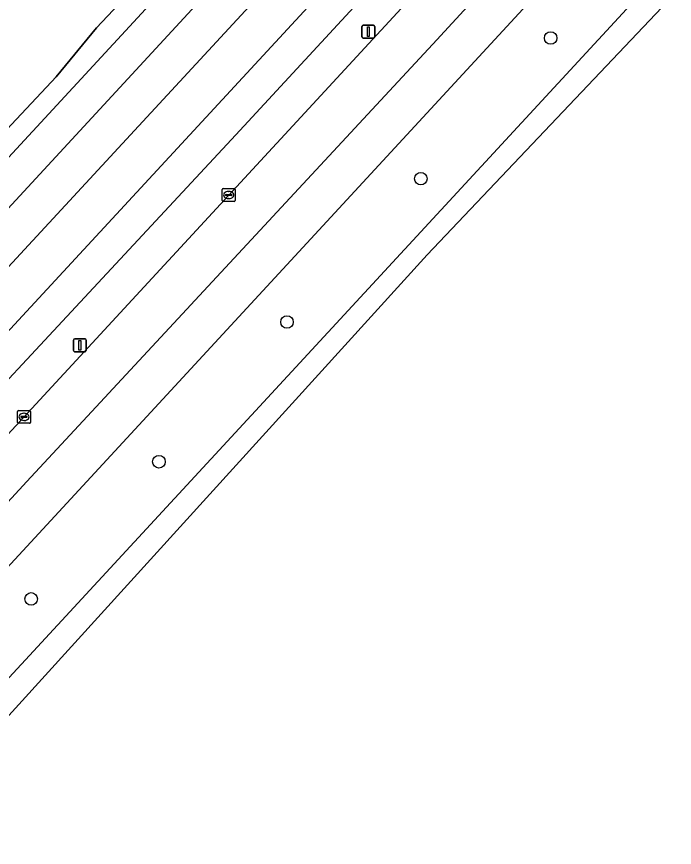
# Model space of a CAD drawing. Extents: x 159039 to 160102, y 381214 to 382524.
# Drawn here: x 159677.6 to 159728.9, y 381694.5 to 381759.2 of the extents above; entities that cross this region are included whole.
import ezdxf

# ---------------------------------------------------------------- set-up
doc = ezdxf.new("R2010")
doc.units = 0
for name, color, linetype in [('IMGEO_Berm_groen', 7, 'Continuous'), ('IMGEO_Boom', 7, 'Continuous'), ('IMGEO_Fietspad_gesloten', 7, 'Continuous'), ('IMGEO_Groenvoorziening', 7, 'Continuous'), ('IMGEO_Haag', 7, 'Continuous'), ('IMGEO_Kolk', 7, 'Continuous'), ('IMGEO_Lichtmast', 7, 'Continuous'), ('IMGEO_Rijbaan_regionaal_gesloten', 7, 'Continuous'), ('IMGEO_Voetpad_open', 7, 'Continuous')]:
    doc.layers.add(name, color=color, linetype=linetype)

msp = doc.modelspace()

# ---------------------------------------------------------------- linework, layer by layer
at = {"layer": 'IMGEO_Berm_groen'}
for points in [[(159834.614, 381904.005), (159830.877, 381899.559), (159825.133, 381893.111), (159816.536, 381882.828), (159805.539, 381870.374), (159790.971, 381854.296), (159776.532, 381838.557), (159767.026, 381828.298), (159745.746, 381805.265), (159694.686, 381750), (159626.019, 381676.247), (159619.167, 381669.166), (159607.377, 381657.444), (159608.375, 381656.525), (159608.957, 381657.159), (159609.675, 381657.749)], [(159841.852, 381897.063), (159823.914, 381875.971), (159819.971, 381871.423), (159815.888, 381866.888), (159752.856, 381798.613), (159599.558, 381632.564), (159592.645, 381625.218), (159589.007, 381621.449), (159578.07, 381610.115), (159553.466, 381585.359)], [(159626.106, 381671.356), (159627.477, 381673.139), (159743.207, 381798.451)], [(159559.945, 381579.013), (159560.056, 381579.137), (159585.926, 381608.237), (159593.339, 381616.569), (159599.599, 381623.605), (159617.338, 381643.288), (159670.38, 381700.568), (159757.203, 381794.546)]]:
    msp.add_lwpolyline(points, dxfattribs=at)
msp.add_lwpolyline([(159743.819, 381807.067), (159743.413, 381807.446), (159741.363, 381809.364), (159686.466, 381750), (159607.381, 381664.479), (159603.212, 381659.994), (159603.743, 381659.401), (159605.021, 381658.14), (159617.523, 381670.775), (159624.348, 381677.828)], close=True, dxfattribs=at)
at = {"layer": 'IMGEO_Boom'}
for centre in [(159719.21, 381757.542), (159709.096, 381746.584), (159698.665, 381735.414), (159688.687, 381724.529), (159678.729, 381713.843)]:
    msp.add_circle(centre, 0.489, dxfattribs=at)
at = {"layer": 'IMGEO_Fietspad_gesloten'}
for points in [[(159835.156, 381908.672), (159832.541, 381905.347), (159832.075, 381904.754), (159821.782, 381892.503), (159813.565, 381883.06), (159802.783, 381871.052), (159791.475, 381858.62), (159743.819, 381807.067), (159624.348, 381677.828), (159617.523, 381670.775), (159605.021, 381658.14), (159590.872, 381642.92)], [(159591.191, 381640.013), (159607.377, 381657.444), (159619.167, 381669.166), (159626.019, 381676.247), (159694.686, 381750), (159745.746, 381805.265), (159767.026, 381828.298), (159776.532, 381838.557), (159790.971, 381854.296), (159805.539, 381870.374), (159816.536, 381882.828), (159825.133, 381893.111), (159830.877, 381899.559), (159834.614, 381904.005), (159837.348, 381907.14)]]:
    msp.add_lwpolyline(points, dxfattribs=at)
at = {"layer": 'IMGEO_Groenvoorziening'}
for points in [[(159676.666, 381784.352), (159682.66, 381778.629), (159676.844, 381772.159), (159676.552, 381772.439), (159676.428, 381772.557), (159675.611, 381771.638), (159675.707, 381771.548), (159676.047, 381771.229), (159669.594, 381764.29), (159666.574, 381767.096), (159655.978, 381755.555), (159669.831, 381742.953), (159680.681, 381754.516), (159683.819, 381758.334), (159700.291, 381775.808), (159692.627, 381783.066), (159691.286, 381784.296), (159683.317, 381791.605)], [(159702.733, 381776.142), (159693.829, 381784.375), (159693.537, 381784.057), (159693.232, 381783.725), (159692.928, 381783.394), (159692.627, 381783.066), (159700.291, 381775.808), (159683.819, 381758.334), (159680.681, 381754.516), (159669.831, 381742.953), (159668.691, 381741.837), (159665.438, 381738.348), (159661.336, 381733.9), (159658.061, 381730.414), (159657.25, 381729.385), (159656.858, 381728.974), (159657.249, 381728.603), (159657.575, 381728.293), (159657.901, 381727.983), (159658.082, 381727.811)], [(159704.683, 381774.338), (159702.733, 381776.142), (159658.082, 381727.811), (159660.019, 381725.972)]]:
    msp.add_lwpolyline(points, close=True, dxfattribs=at)
at = {"layer": 'IMGEO_Haag'}
msp.add_lwpolyline([(159702.733, 381776.142), (159693.829, 381784.375), (159693.537, 381784.057), (159693.232, 381783.725), (159692.928, 381783.394), (159692.627, 381783.066), (159700.291, 381775.808), (159683.819, 381758.334), (159680.681, 381754.516), (159669.831, 381742.953), (159668.691, 381741.837), (159665.438, 381738.348), (159661.336, 381733.9), (159658.061, 381730.414), (159657.25, 381729.385), (159656.858, 381728.974), (159657.249, 381728.603), (159657.575, 381728.293), (159657.901, 381727.983), (159658.082, 381727.811)], close=True, dxfattribs=at)
at = {"layer": 'IMGEO_Kolk'}
for p, q in [((159693.622, 381744.889), (159693.622, 381745.741)), ((159693.697, 381745.815), (159694.549, 381745.815)), ((159693.881, 381745.309), (159693.881, 381745.321)), ((159693.924, 381745.358), (159694.322, 381745.358)), ((159694.11, 381745.595), (159694.135, 381745.595)), ((159694.365, 381745.321), (159694.365, 381745.309)), ((159694.623, 381745.741), (159694.623, 381744.889)), ((159694.549, 381744.815), (159693.697, 381744.815)), ((159694.319, 381745.272), (159693.921, 381745.272)), ((159694.133, 381745.035), (159694.108, 381745.035)), ((159677.746, 381728.525), (159678.598, 381728.525)), ((159677.671, 381727.599), (159677.671, 381728.451)), ((159677.93, 381728.019), (159677.93, 381728.031)), ((159678.368, 381727.982), (159677.97, 381727.982)), ((159677.973, 381728.068), (159678.371, 381728.068)), ((159678.159, 381728.305), (159678.184, 381728.305)), ((159678.414, 381728.031), (159678.414, 381728.019)), ((159678.672, 381728.451), (159678.672, 381727.599)), ((159678.598, 381727.525), (159677.746, 381727.525)), ((159678.182, 381727.745), (159678.157, 381727.745))]:
    msp.add_line(p, q, dxfattribs=at)
for points in [[(159693.622, 381744.889), (159693.622, 381745.741)], [(159693.697, 381745.815), (159694.549, 381745.815)], [(159694.623, 381745.741), (159694.623, 381744.889)], [(159694.549, 381744.815), (159693.697, 381744.815)], [(159677.746, 381728.525), (159678.598, 381728.525)], [(159677.671, 381727.599), (159677.671, 381728.451)], [(159678.672, 381728.451), (159678.672, 381727.599)], [(159678.598, 381727.525), (159677.746, 381727.525)]]:
    msp.add_lwpolyline(points, dxfattribs=at)
for centre, radius, start, end in [((159693.699, 381745.739), 0.0765, 91.55205, 178.44795), ((159693.699, 381745.739), 0.0765, 91.55205, 178.44795), ((159693.921, 381745.318), 0.0403, 85.87752, 175.75265), ((159693.918, 381745.308), 0.0366, 178.93798, 274.71019), ((159694.322, 381745.315), 0.043, 264.86636, 352.45326), ((159694.326, 381745.32), 0.0386, 1.73085, 96.63898), ((159694.547, 381745.739), 0.0765, 1.55205, 88.44795), ((159694.547, 381745.739), 0.0765, 1.55205, 88.44795), ((159693.699, 381744.891), 0.0765, 181.55205, 268.44795), ((159693.699, 381744.891), 0.0765, 181.55205, 268.44795), ((159694.547, 381744.891), 0.0765, 271.55205, 358.44795), ((159694.547, 381744.891), 0.0765, 271.55205, 358.44795), ((159677.748, 381728.449), 0.0765, 91.55205, 178.44795), ((159677.748, 381728.449), 0.0765, 91.55205, 178.44795), ((159678.596, 381728.449), 0.0765, 1.55205, 88.44795), ((159678.596, 381728.449), 0.0765, 1.55205, 88.44795), ((159677.97, 381728.028), 0.0403, 85.87752, 175.75265), ((159677.967, 381728.018), 0.0366, 178.93798, 274.71019), ((159678.371, 381728.025), 0.043, 264.86636, 352.45326), ((159678.375, 381728.03), 0.0386, 1.73085, 96.63898), ((159677.748, 381727.601), 0.0765, 181.55205, 268.44795), ((159677.748, 381727.601), 0.0765, 181.55205, 268.44795), ((159678.596, 381727.601), 0.0765, 271.55205, 358.44795), ((159678.596, 381727.601), 0.0765, 271.55205, 358.44795)]:
    msp.add_arc(centre, radius, start, end, dxfattribs=at)
for centre, major_axis, ratio, start_param, end_param in [((159694.109, 381745.315), (-0.387, 0.002), 0.722429, 4.712389, 7.853982), ((159694.134, 381745.315), (-0.39, 0.002), 0.717154, 1.570796, 4.712389), ((159678.158, 381728.025), (-0.387, 0.002), 0.722429, 4.712389, 7.853982), ((159678.183, 381728.025), (-0.39, 0.002), 0.717154, 1.570796, 4.712389)]:
    msp.add_ellipse(centre, major_axis=major_axis, ratio=ratio, start_param=start_param, end_param=end_param, dxfattribs=at)
at = {"layer": 'IMGEO_Lichtmast'}
for p, q in [((159704.51, 381757.638), (159704.51, 381758.438)), ((159704.51, 381758.438), (159704.51, 381757.638)), ((159704.61, 381758.538), (159705.4, 381758.538)), ((159705.4, 381758.538), (159704.61, 381758.538)), ((159705.5, 381758.438), (159705.5, 381757.638)), ((159705.5, 381757.638), (159705.5, 381758.438)), ((159705.4, 381757.538), (159704.61, 381757.538)), ((159704.61, 381757.538), (159705.4, 381757.538)), ((159682.036, 381733.204), (159682.036, 381734.004)), ((159682.036, 381734.004), (159682.036, 381733.204)), ((159682.136, 381734.104), (159682.926, 381734.104)), ((159682.926, 381734.104), (159682.136, 381734.104)), ((159683.026, 381734.004), (159683.026, 381733.204)), ((159683.026, 381733.204), (159683.026, 381734.004)), ((159682.926, 381733.104), (159682.136, 381733.104)), ((159682.136, 381733.104), (159682.926, 381733.104))]:
    msp.add_line(p, q, dxfattribs=at)
for points in [[(159704.93, 381758.413), (159705.08, 381758.413), (159705.08, 381757.663), (159704.93, 381757.663), (159704.93, 381758.413)], [(159682.456, 381733.979), (159682.606, 381733.979), (159682.606, 381733.229), (159682.456, 381733.229), (159682.456, 381733.979)]]:
    msp.add_lwpolyline(points, dxfattribs=at)
for centre, start, end in [((159704.61, 381758.438), 90, 180), ((159704.61, 381758.438), 90, 180), ((159705.4, 381758.438), 0, 90), ((159705.4, 381758.438), 360, 90), ((159704.61, 381757.638), 180, 270), ((159704.61, 381757.638), 180, 270), ((159705.4, 381757.638), 270, 0), ((159705.4, 381757.638), 270, 0), ((159682.136, 381734.004), 90, 180), ((159682.136, 381734.004), 90, 180), ((159682.926, 381734.004), 0, 90), ((159682.926, 381734.004), 360, 90), ((159682.136, 381733.204), 180, 270), ((159682.136, 381733.204), 180, 270), ((159682.926, 381733.204), 270, 0), ((159682.926, 381733.204), 270, 0)]:
    msp.add_arc(centre, 0.1, start, end, dxfattribs=at)
at = {"layer": 'IMGEO_Rijbaan_regionaal_gesloten'}
msp.add_lwpolyline([(159578.07, 381610.115), (159589.007, 381621.449), (159592.645, 381625.218), (159599.558, 381632.564), (159752.856, 381798.613), (159815.888, 381866.888), (159819.971, 381871.423), (159823.914, 381875.971), (159841.852, 381897.063), (159839.399, 381899.421), (159826.472, 381884.273), (159785.146, 381838.389), (159750.398, 381800.912), (159745.744, 381795.892), (159710.343, 381757.399), (159678.405, 381722.986), (159648.315, 381690.343), (159630.229, 381670.866), (159600.138, 381638.3), (159586.667, 381624.085), (159574.896, 381611.663), (159550.989, 381587.747), (159553.466, 381585.359)], close=True, dxfattribs=at)
for points in [[(159648.315, 381690.343), (159678.405, 381722.986), (159710.343, 381757.399), (159745.744, 381795.892), (159750.398, 381800.912), (159785.146, 381838.389), (159826.472, 381884.273), (159839.399, 381899.421)], [(159810.949, 381871.845), (159747.758, 381803.382), (159743.207, 381798.451), (159627.477, 381673.139)], [(159791.175, 381831.318), (159757.203, 381794.546), (159670.38, 381700.568), (159617.338, 381643.288), (159599.599, 381623.605), (159593.339, 381616.569), (159585.926, 381608.237), (159560.056, 381579.137), (159559.945, 381579.013), (159561.472, 381577.6), (159571.505, 381588.644), (159709.596, 381740.644), (159814.994, 381851.76), (159819, 381856.018), (159822.889, 381860.084)]]:
    msp.add_lwpolyline(points, dxfattribs=at)
at = {"layer": 'IMGEO_Voetpad_open'}
for points in [[(159835.844, 381912.392), (159834.735, 381915.192), (159832.642, 381912.84), (159828.456, 381908.302), (159826.415, 381906.091), (159818.144, 381897.127), (159816.954, 381895.837), (159772.318, 381847.586), (159770.231, 381845.407), (159761.763, 381836.506), (159760.657, 381835.297), (159738.955, 381811.616), (159716.237, 381786.825), (159714.17, 381784.617), (159705.91, 381775.661), (159704.683, 381774.338), (159660.019, 381725.972), (159657.972, 381723.795), (159649.677, 381714.801), (159648.524, 381713.555), (159603.909, 381665.258)], [(159607.381, 381664.479), (159686.466, 381750), (159741.363, 381809.364), (159763.442, 381833.24)]]:
    msp.add_lwpolyline(points, dxfattribs=at)

doc.saveas('drawing.dxf')
